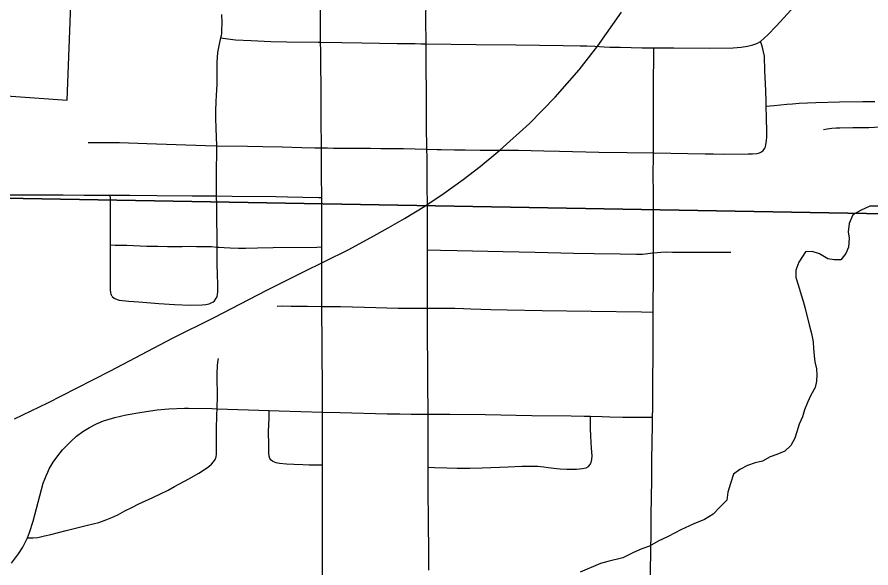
# Model space of a CAD drawing. Extents: x 0 to 34, y 0 to 22.
# Drawn here: x 7.796 to 8.469, y 15.097 to 15.531 of the extents above; entities that cross this region are included whole.
import ezdxf

# ---------------------------------------------------------------- set-up
doc = ezdxf.new("R2010")
doc.units = 0
for name, color, linetype in [('GM_X_City_Street', 7, 'Continuous'), ('GM_X_Corporation', 7, 'Continuous'), ('GM_X_County_Road', 7, 'Continuous'), ('GM_X_Minor_River', 7, 'Continuous'), ('GM_X_Rail_Line', 7, 'Continuous'), ('GM_X_Section', 7, 'Continuous'), ('GM_X_State_Route', 7, 'Continuous'), ('GM_X_Township_Road', 7, 'Continuous')]:
    doc.layers.add(name, color=color, linetype=linetype)

msp = doc.modelspace()

# ---------------------------------------------------------------- linework, layer by layer
at = {"layer": 'GM_X_City_Street'}
for points in [[(7.95132, 15.30773), (7.95268, 15.30965), (7.95331, 15.31087), (7.95363, 15.31288), (7.95389, 15.3145), (7.95399, 15.31669), (7.95399, 15.32162), (7.95377, 15.32736), (7.95338, 15.33769), (7.95337, 15.34723), (7.95337, 15.35005), (7.95336, 15.35446), (7.95338, 15.35952), (7.95326, 15.37074), (7.95317, 15.37959), (7.95313, 15.38274), (7.95294, 15.39036), (7.95284, 15.39364), (7.95278, 15.39792), (7.95278, 15.40565), (7.95305, 15.42995), (7.95251, 15.44363), (7.95245, 15.45153), (7.95244, 15.45744), (7.95262, 15.46452), (7.95294, 15.46978), (7.95312, 15.47372), (7.95336, 15.4786), (7.95343, 15.48838), (7.9535, 15.49588), (7.95396, 15.50346), (7.95517, 15.51005), (7.95642, 15.51486), (7.95676, 15.51674), (7.95697, 15.51846), (7.95711, 15.52074), (7.95724, 15.52717), (7.95712, 15.53326)], [(7.95642, 15.51486), (7.96172, 15.51422), (7.96787, 15.51347), (7.98026, 15.51275), (7.99581, 15.51206), (8.00827, 15.51172), (8.03316, 15.51163), (8.03498, 15.5116), (8.05186, 15.51134), (8.06741, 15.51109), (8.09535, 15.51062), (8.10953, 15.51043), (8.11398, 15.51037), (8.1182, 15.51031)], [(8.1182, 15.51031), (8.15773, 15.50976), (8.18893, 15.50939), (8.22636, 15.50892), (8.23969, 15.50874), (8.24497, 15.50854), (8.25123, 15.50829), (8.25862, 15.5079), (8.26306, 15.50766), (8.27127, 15.50751), (8.28854, 15.50719), (8.29776, 15.50711), (8.31356, 15.50697), (8.34167, 15.50692), (8.36041, 15.50714), (8.36662, 15.50759), (8.37158, 15.50833), (8.37582, 15.50935), (8.37898, 15.51047), (8.3818, 15.51216)], [(8.29728, 15.29882), (8.29734, 15.30838), (8.29742, 15.32138), (8.29748, 15.33124), (8.29752, 15.33684), (8.29755, 15.34545), (8.29767, 15.37424), (8.29746, 15.3948), (8.29735, 15.40483), (8.29747, 15.42426), (8.29753, 15.4329), (8.29757, 15.43565), (8.29767, 15.44213), (8.29754, 15.45449), (8.29754, 15.46526), (8.29755, 15.47595), (8.29758, 15.48039), (8.2977, 15.50056), (8.29776, 15.50711)], [(8.38645, 15.4611), (8.39265, 15.46171), (8.40265, 15.46268), (8.40711, 15.463), (8.41238, 15.46338), (8.42566, 15.46405), (8.4442, 15.46451), (8.46275, 15.46473), (8.47203, 15.46471)], [(8.47622, 15.44444), (8.46733, 15.44399), (8.45484, 15.44403), (8.44437, 15.44386), (8.44158, 15.44367), (8.43828, 15.44344), (8.43444, 15.44288), (8.43153, 15.44238)], [(7.8517, 15.43246), (7.87637, 15.43243), (7.89795, 15.43164), (7.9441, 15.43003), (7.95305, 15.42995), (7.97744, 15.42959), (7.98947, 15.42928), (8.00477, 15.42893), (8.02018, 15.42843), (8.03046, 15.42823), (8.03572, 15.42823), (8.04049, 15.42814), (8.04526, 15.42806), (8.06664, 15.4279), (8.07437, 15.42787), (8.08242, 15.42782), (8.0895, 15.42776), (8.10045, 15.42762), (8.11885, 15.42708)], [(7.86915, 15.39098), (7.88457, 15.39088), (7.90583, 15.39072), (7.93378, 15.3905), (7.95294, 15.39036), (7.96537, 15.39004), (7.99961, 15.38981), (8.00877, 15.38961), (8.0211, 15.38932), (8.0336, 15.38904), (8.03592, 15.38899)], [(7.87073, 15.31109), (7.87016, 15.31201), (7.86972, 15.31296), (7.86945, 15.31388), (7.86919, 15.31623), (7.8692, 15.32259), (7.86921, 15.3278), (7.86926, 15.33521), (7.86929, 15.34086), (7.8694, 15.34995), (7.86938, 15.3517), (7.86929, 15.36057), (7.86926, 15.36768), (7.86918, 15.38068), (7.86916, 15.38809), (7.86915, 15.39098)], [(7.86938, 15.3517), (7.87297, 15.35163), (7.88229, 15.35143), (7.89785, 15.35078), (7.90663, 15.35061), (7.91418, 15.35046), (7.92109, 15.35053), (7.92585, 15.35057), (7.93211, 15.35061), (7.93704, 15.35056), (7.94198, 15.35051), (7.94903, 15.35033), (7.95337, 15.35005), (7.95461, 15.34997), (7.95891, 15.34969), (7.96369, 15.34948), (7.97026, 15.34918), (7.97569, 15.34923), (7.98522, 15.34938), (7.99763, 15.34957), (8.03202, 15.35003), (8.036, 15.35008)], [(8.11936, 15.34778), (8.12962, 15.34753), (8.14261, 15.34722), (8.17895, 15.34644), (8.20428, 15.34591), (8.23437, 15.34532), (8.25065, 15.34501), (8.27136, 15.3446), (8.2842, 15.34436), (8.28897, 15.34453), (8.29306, 15.34485), (8.2967, 15.34534), (8.29755, 15.34545), (8.30055, 15.34579), (8.30345, 15.34611), (8.30804, 15.34625), (8.31248, 15.34612), (8.33452, 15.34605), (8.35866, 15.34596)], [(7.87073, 15.31109), (7.87212, 15.30976), (7.87266, 15.30939), (7.87451, 15.30861), (7.87612, 15.30804), (7.8786, 15.30778), (7.88374, 15.30736), (7.89153, 15.30673), (7.90741, 15.30561), (7.91977, 15.30462), (7.93218, 15.3042), (7.9415, 15.30436), (7.94457, 15.30463), (7.94698, 15.3053), (7.94872, 15.30602), (7.9499, 15.3067), (7.95132, 15.30773)], [(8.0007, 15.30349), (8.00529, 15.30364), (8.01175, 15.30345), (8.02469, 15.30342), (8.03596, 15.30321), (8.05069, 15.30315), (8.0695, 15.30274), (8.09621, 15.30189), (8.10502, 15.30187), (8.11209, 15.30185), (8.11917, 15.30191)], [(8.11917, 15.30191), (8.12624, 15.30187), (8.13616, 15.30181), (8.14076, 15.30172), (8.14766, 15.30158), (8.15347, 15.30136), (8.16937, 15.3009), (8.18204, 15.30065), (8.20983, 15.30009), (8.24831, 15.29952), (8.28808, 15.29893), (8.29728, 15.29882)], [(8.29678, 15.21581), (8.29689, 15.22296), (8.29707, 15.23846), (8.29713, 15.24737), (8.29723, 15.2625), (8.29731, 15.27418), (8.29728, 15.28014), (8.29728, 15.28455), (8.29728, 15.28939), (8.29728, 15.29297), (8.29728, 15.29882)], [(7.95343, 15.22257), (7.95353, 15.2256), (7.95366, 15.22994), (7.95342, 15.25042), (7.95363, 15.25636), (7.95392, 15.25931), (7.95437, 15.26223)], [(7.95182, 15.1825), (7.95252, 15.18467), (7.9528, 15.18682), (7.95287, 15.19022), (7.95297, 15.20065), (7.95292, 15.21015), (7.95305, 15.21387), (7.95317, 15.21771), (7.95343, 15.22257)], [(8.03659, 15.17803), (8.03376, 15.17806), (8.0261, 15.17814), (8.02098, 15.17837), (8.01376, 15.17868), (8.00802, 15.17893), (8.00245, 15.17946), (7.99983, 15.18002), (7.9972, 15.181), (7.99605, 15.18199), (7.9949, 15.18331), (7.99436, 15.18522), (7.99419, 15.18763), (7.9941, 15.19415), (7.99402, 15.20433), (7.99437, 15.21546), (7.99454, 15.22108)], [(8.12045, 15.0952), (8.12046, 15.10343), (8.12046, 15.11418), (8.12021, 15.12875), (8.11999, 15.14109), (8.11981, 15.15143), (8.11983, 15.16036), (8.11984, 15.16687), (8.11983, 15.17636), (8.11982, 15.18537), (8.11982, 15.19716), (8.11982, 15.20456), (8.11981, 15.21837)], [(8.11981, 15.21837), (8.13689, 15.21832), (8.16466, 15.21802), (8.20165, 15.21728), (8.23252, 15.21686), (8.24278, 15.21666), (8.24783, 15.21657), (8.25706, 15.2164), (8.26311, 15.21609), (8.27339, 15.216), (8.28227, 15.21593), (8.29032, 15.21586), (8.29678, 15.21581)], [(8.11983, 15.17636), (8.12485, 15.17619), (8.13459, 15.17586), (8.1427, 15.17562), (8.15269, 15.17562), (8.1625, 15.17607), (8.18299, 15.17683), (8.19361, 15.17722), (8.2027, 15.17731), (8.20624, 15.17719), (8.20873, 15.177), (8.21094, 15.17682), (8.21448, 15.17635), (8.22127, 15.17549), (8.22395, 15.1752), (8.22922, 15.17501), (8.23669, 15.17501), (8.24166, 15.17539), (8.24443, 15.17606), (8.24629, 15.177), (8.2474, 15.17844), (8.24831, 15.1801), (8.24886, 15.18257), (8.24905, 15.18547), (8.24874, 15.19149), (8.24817, 15.2008), (8.24794, 15.20701), (8.24787, 15.21321), (8.24783, 15.21657)], [(7.80384, 15.12084), (7.80826, 15.12066), (7.81197, 15.12096), (7.8172, 15.12225), (7.82228, 15.12351), (7.8344, 15.1265), (7.85128, 15.13065), (7.85999, 15.13295), (7.86644, 15.13515), (7.87045, 15.13672), (7.87512, 15.13887), (7.88066, 15.14196), (7.8861, 15.14479), (7.89158, 15.14754), (7.90269, 15.15264), (7.91474, 15.15843), (7.91979, 15.16116), (7.9311, 15.16726), (7.93907, 15.17174), (7.94414, 15.17518), (7.94676, 15.17704), (7.94903, 15.17885), (7.95061, 15.18078), (7.95182, 15.1825)]]:
    msp.add_lwpolyline(points, dxfattribs=at)
at = {"layer": 'GM_X_Corporation'}
msp.add_lwpolyline([(7.69851, 15.47546), (7.83511, 15.46588), (7.83986, 15.58955)], dxfattribs=at)
at = {"layer": 'GM_X_County_Road'}
for points in [[(8.3818, 15.51216), (8.38778, 15.51726), (8.39436, 15.5242), (8.40912, 15.54012), (8.42866, 15.56), (8.45211, 15.58469), (8.46933, 15.60256), (8.48042, 15.61341), (8.48965, 15.62174), (8.49921, 15.62969), (8.51159, 15.63907), (8.52185, 15.64609), (8.52981, 15.65098), (8.53604, 15.65416)], [(8.03498, 15.5116), (8.03498, 15.51817), (8.03459, 15.56135), (8.03457, 15.56396)], [(8.03572, 15.42823), (8.03572, 15.43184), (8.03556, 15.44728), (8.03536, 15.47807), (8.03519, 15.49212), (8.03506, 15.50445), (8.03498, 15.5116)], [(8.38645, 15.4611), (8.3864, 15.46423), (8.38616, 15.47345), (8.38547, 15.48893), (8.38496, 15.50049), (8.3844, 15.50402), (8.38383, 15.50637), (8.38297, 15.5093), (8.3818, 15.51216)], [(8.38409, 15.42606), (8.38495, 15.42721), (8.3854, 15.42797), (8.38578, 15.42901), (8.38624, 15.43084), (8.38673, 15.43381), (8.38696, 15.4368), (8.38691, 15.43967), (8.38685, 15.44363), (8.38666, 15.4493), (8.38662, 15.45206), (8.38645, 15.4611)], [(8.03592, 15.38899), (8.03582, 15.40708), (8.03572, 15.42823)], [(8.11885, 15.42708), (8.12704, 15.42693), (8.13013, 15.42687), (8.14047, 15.4267), (8.14902, 15.42656), (8.16074, 15.42636), (8.1824, 15.42631), (8.19112, 15.42629), (8.21118, 15.42584), (8.22335, 15.42557), (8.25441, 15.42488), (8.2768, 15.42456), (8.29747, 15.42426)], [(8.29747, 15.42426), (8.33833, 15.42357), (8.34449, 15.42361), (8.35382, 15.42334), (8.37228, 15.42343), (8.37554, 15.42339), (8.37924, 15.42385), (8.38112, 15.42433), (8.3828, 15.42509), (8.38409, 15.42606)], [(8.036, 15.35008), (8.036, 15.35757), (8.03598, 15.36974), (8.03596, 15.38244), (8.03592, 15.38899)], [(8.03596, 15.30321), (8.03607, 15.31363), (8.03606, 15.32077), (8.03605, 15.32983), (8.03603, 15.33817), (8.036, 15.35008)], [(8.03646, 15.21988), (8.03654, 15.23033), (8.03643, 15.2471), (8.03634, 15.25944), (8.03626, 15.27259), (8.03613, 15.28312), (8.03603, 15.29174), (8.036, 15.29685), (8.03596, 15.30321)], [(8.03659, 15.17803), (8.0366, 15.18166), (8.0366, 15.19629), (8.03649, 15.2152), (8.03646, 15.21988)], [(8.03705, 14.97107), (8.03688, 15.00751), (8.03672, 15.02363), (8.03656, 15.03875), (8.0364, 15.08217), (8.03647, 15.10305), (8.03658, 15.13495), (8.03659, 15.17803)]]:
    msp.add_lwpolyline(points, dxfattribs=at)
at = {"layer": 'GM_X_Minor_River'}
for points in [[(8.47461, 15.38223), (8.46812, 15.38223), (8.46088, 15.37881), (8.45478, 15.3754), (8.45175, 15.36855), (8.451, 15.36209), (8.45177, 15.35715), (8.45141, 15.34992), (8.44913, 15.34498), (8.44532, 15.34004), (8.43998, 15.34004), (8.43502, 15.34081), (8.42852, 15.34461), (8.42279, 15.34652), (8.41745, 15.34614), (8.41213, 15.33816), (8.40985, 15.3317), (8.40987, 15.32599), (8.41179, 15.31952), (8.41409, 15.3123), (8.41563, 15.30735), (8.41717, 15.30165), (8.42025, 15.28872), (8.42218, 15.28187), (8.42334, 15.27541), (8.42373, 15.27009), (8.42413, 15.26438), (8.4249, 15.25944), (8.42606, 15.25411), (8.42645, 15.24917), (8.42608, 15.24423)], [(8.42608, 15.24423), (8.42495, 15.23928), (8.42153, 15.2332), (8.41887, 15.2275), (8.41659, 15.2218), (8.41508, 15.21609), (8.41242, 15.21039), (8.41053, 15.20431), (8.40901, 15.19937), (8.40597, 15.19367), (8.40102, 15.18911), (8.39492, 15.18645), (8.38958, 15.18455), (8.38349, 15.18113), (8.37776, 15.17999), (8.37166, 15.17771), (8.36556, 15.17468), (8.36061, 15.17088), (8.35834, 15.16365), (8.35606, 15.15681), (8.35532, 15.15035), (8.34961, 15.14465), (8.34466, 15.13932), (8.3378, 15.13515), (8.32941, 15.13173), (8.31912, 15.12717), (8.30921, 15.12185), (8.3012, 15.11805), (8.29434, 15.11426), (8.28824, 15.11198), (8.28176, 15.10932), (8.27337, 15.10514), (8.26155, 15.10211), (8.25583, 15.10059), (8.23982, 15.09375)]]:
    msp.add_lwpolyline(points, dxfattribs=at)
at = {"layer": 'GM_X_Rail_Line'}
msp.add_lwpolyline([(7.79355, 15.21466), (7.81998, 15.22734), (7.84245, 15.2388), (7.8694, 15.25247), (7.9183, 15.27806), (7.95095, 15.29461), (7.99258, 15.3161), (8.0205, 15.32999), (8.05664, 15.34776), (8.07456, 15.35748), (8.08823, 15.36507), (8.10127, 15.37259), (8.11724, 15.38223), (8.13257, 15.39256), (8.14746, 15.40334), (8.16082, 15.41351), (8.17646, 15.42631), (8.19972, 15.4475), (8.21993, 15.46813), (8.2389, 15.48973), (8.25358, 15.50856), (8.27241, 15.53529)], dxfattribs=at)
at = {"layer": 'GM_X_Section'}
for points in [[(7.52264, 16.40307), (8.53002, 16.4), (8.53953, 15.37529), (7.53399, 15.39315)], [(7.53399, 15.39315), (8.53953, 15.37529), (8.54024, 14.367), (7.52337, 14.37841), (7.5388, 14.86905)]]:
    msp.add_lwpolyline(points, close=True, dxfattribs=at)
at = {"layer": 'GM_X_State_Route'}
for points in [[(8.11897, 15.41124), (8.11893, 15.42098), (8.11885, 15.42708), (8.11861, 15.44597), (8.11853, 15.45764), (8.11844, 15.4721), (8.11832, 15.49184), (8.11825, 15.5042), (8.1182, 15.51031), (8.11808, 15.52968), (8.11812, 15.54331)], [(8.11981, 15.21837), (8.11974, 15.22758), (8.11969, 15.23399), (8.11963, 15.24287), (8.11954, 15.2529), (8.1193, 15.28381), (8.11924, 15.2922), (8.1192, 15.29681), (8.11917, 15.30191), (8.11924, 15.31079), (8.11933, 15.32131), (8.11938, 15.33266), (8.11934, 15.33956), (8.11936, 15.34778), (8.11936, 15.34976), (8.11938, 15.35847), (8.11941, 15.37311), (8.1192, 15.38578), (8.11902, 15.39564), (8.11897, 15.40929), (8.11897, 15.41124)], [(7.79113, 15.10076), (7.79681, 15.10823), (7.80024, 15.11349), (7.80314, 15.11907), (7.80384, 15.12084), (7.80545, 15.12491), (7.80825, 15.13384), (7.81225, 15.14888), (7.81626, 15.16382), (7.81747, 15.1671), (7.81858, 15.16969), (7.81983, 15.1726), (7.82102, 15.17509), (7.82411, 15.18039), (7.82764, 15.18541), (7.83155, 15.19017), (7.83794, 15.19685), (7.84254, 15.20092), (7.84747, 15.20456), (7.85271, 15.20778), (7.85816, 15.21059), (7.86384, 15.21289), (7.87268, 15.21562), (7.88171, 15.21774), (7.89389, 15.21998), (7.90617, 15.22172), (7.9154, 15.22257), (7.92777, 15.223), (7.93073, 15.22296)], [(7.93073, 15.22296), (7.94949, 15.22271), (7.95343, 15.22257), (7.99454, 15.22108), (8.00227, 15.22081), (8.03646, 15.21988), (8.05047, 15.21952)], [(8.05047, 15.21952), (8.08749, 15.21855), (8.09753, 15.21843), (8.10641, 15.21832), (8.11208, 15.2183), (8.11981, 15.21837)]]:
    msp.add_lwpolyline(points, dxfattribs=at)
at = {"layer": 'GM_X_Township_Road'}
for points in [[(7.69993, 15.39298), (7.70417, 15.39286), (7.71446, 15.39258), (7.72676, 15.39222), (7.73618, 15.39194), (7.75125, 15.39156), (7.76392, 15.39139), (7.77605, 15.39129), (7.78891, 15.39122), (7.80979, 15.39117), (7.83199, 15.39111), (7.84843, 15.39106), (7.8598, 15.39103), (7.86915, 15.39098)], [(8.29355, 14.87684), (8.29325, 14.89267), (8.29312, 14.90073), (8.2931, 14.90846), (8.29307, 14.91636), (8.29325, 14.93493), (8.29307, 14.94734), (8.29334, 14.95971), (8.29333, 14.97831), (8.29375, 14.99379), (8.29451, 15.03405), (8.29485, 15.05884), (8.29512, 15.0805), (8.29507, 15.09602), (8.29544, 15.10839), (8.29574, 15.12699), (8.29572, 15.13941), (8.29584, 15.1518), (8.29613, 15.1673), (8.29635, 15.18277), (8.29639, 15.19515), (8.2967, 15.21058), (8.29678, 15.21581)]]:
    msp.add_lwpolyline(points, dxfattribs=at)

doc.saveas('drawing.dxf')
